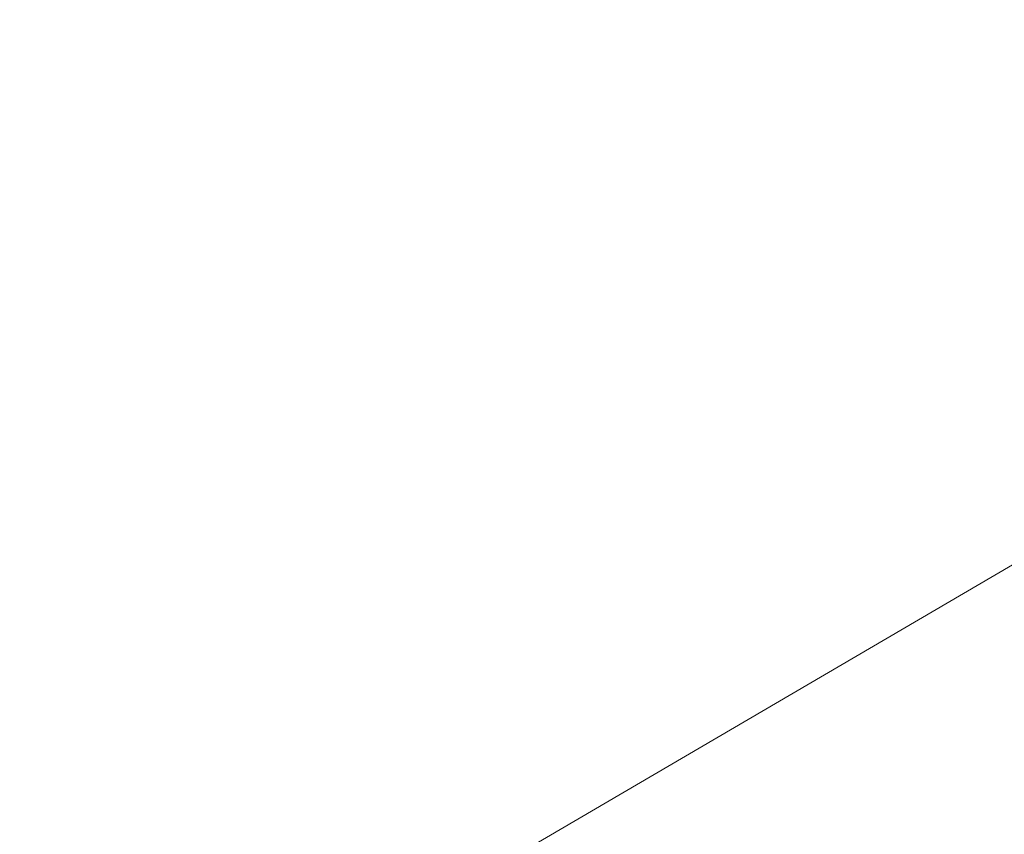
# Model space of a CAD drawing. Header units: metres. Extents: x 163628 to 167855, y 402678 to 405435.
# Tile 448 of 656: x 167388.082 to 167388.416, y 404859.11 to 404859.386. Entities that reach past the tile are written whole.
import ezdxf

# ---------------------------------------------------------------- set-up
doc = ezdxf.new("R2010")
doc.units = ezdxf.units.M
doc.layers.add('X-CA190022.004-UO-DTM inmeting$0$B-ME-KG-BEHEERGRENS-G', color=246, linetype='X-CA190022.004-UO-DTM inmeting$0$KG-BG', lineweight=0)
doc.layers.add('X-CA190022.004-UO-DTM inmeting$0$B-WE-AL-AANPIJLING-T18', color=246, linetype='Continuous', lineweight=0)
doc.styles.add('X-CA190022.004-UO-DTM inmeting$0$NLCS-ISO', font='isocpeur.ttf', dxfattribs={"height": 2.5})
doc.linetypes.add('X-CA190022.004-UO-DTM inmeting$0$KG-BG', pattern='A,5.5,-2,[4,NLCS.SHX,S=1,R=0,X=0,Y=0],-2', length=9.5)

msp = doc.modelspace()

# ---------------------------------------------------------------- linework, layer by layer
at = {"layer": 'X-CA190022.004-UO-DTM inmeting$0$B-ME-KG-BEHEERGRENS-G', "ltscale": 0.5}
msp.add_line((167389.175, 404859.644, 9.101), (167386.69099, 404858.18886, 9.23844), dxfattribs=at)

# ---------------------------------------------------------------- texts
at = {"layer": 'X-CA190022.004-UO-DTM inmeting$0$B-WE-AL-AANPIJLING-T18', "linetype": 'ByBlock', "insert": (167386.90073, 404859.86259), "char_height": 0.18, "attachment_point": 5, "rotation": 27.1615, "style": 'X-CA190022.004-UO-DTM inmeting$0$NLCS-ISO'}
msp.add_mtext_dynamic_manual_height_columns('Beheersgrens: hekwerk, muur, haag etc..', width=6.0054575, gutter_width=12.201, heights=[0.234], dxfattribs=at)

doc.saveas('drawing.dxf')
